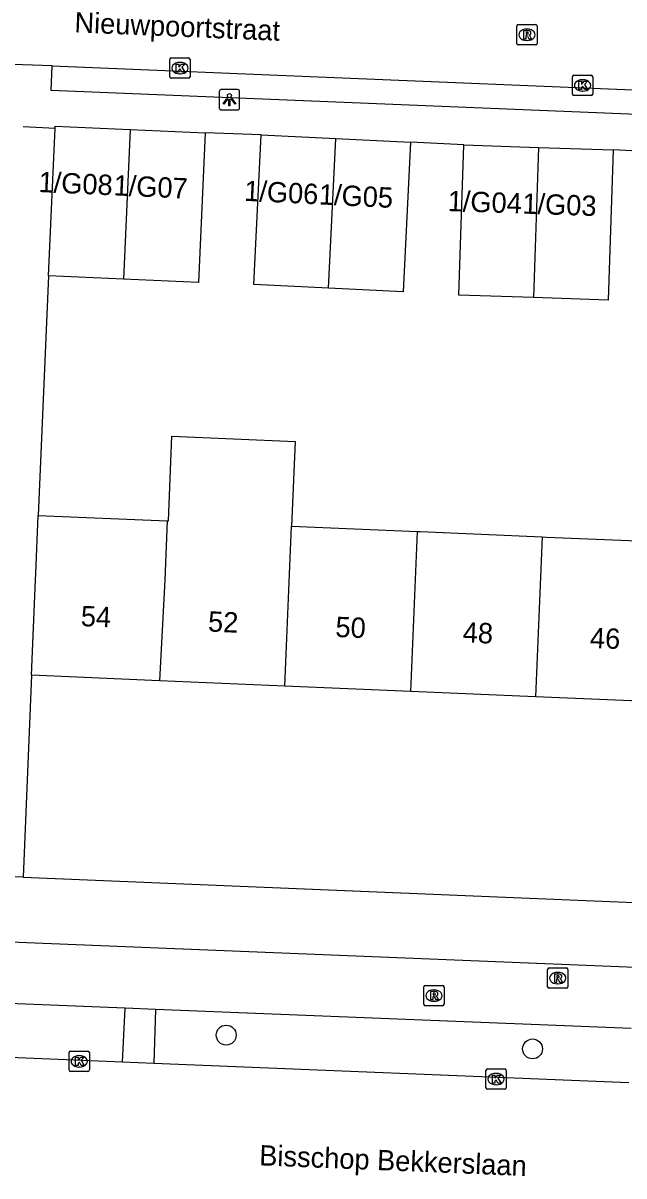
# Model space of a CAD drawing. Extents: x 160732 to 162105, y 387428 to 388479.
# Drawn here: x 161184.1 to 161213.7, y 387470.7 to 387527.4 of the extents above; entities that cross this region are included whole.
import ezdxf

# ---------------------------------------------------------------- set-up
doc = ezdxf.new("R2010")
doc.units = 0
for name, color, linetype in [('IMGEO_Boom', 7, 'Continuous'), ('IMGEO_Fietspad_open', 7, 'Continuous'), ('IMGEO_Kolk', 7, 'Continuous'), ('IMGEO_Lichtpunt', 7, 'Continuous'), ('IMGEO_Openbare_ruimte_label', 7, 'Continuous'), ('IMGEO_Pand', 7, 'Continuous'), ('IMGEO_Pand_nummerreeks', 7, 'Continuous'), ('IMGEO_Rijbaan_lokaal_gesloten', 7, 'Continuous'), ('IMGEO_Rijbaan_lokaal_open', 7, 'Continuous'), ('IMGEO_Rioolput', 7, 'Continuous'), ('IMGEO_Voetpad_open', 7, 'Continuous')]:
    doc.layers.add(name, color=color, linetype=linetype)

msp = doc.modelspace()

# ---------------------------------------------------------------- linework, layer by layer
at = {"layer": 'IMGEO_Boom'}
for centre in [(161194.119, 387477.607), (161209.183, 387476.928)]:
    msp.add_circle(centre, 0.489, dxfattribs=at)
at = {"layer": 'IMGEO_Fietspad_open'}
for points in [[(161134.151, 387484.191), (161246.605, 387479.634), (161252.434, 387479.398)], [(161189.147, 387478.934), (161143.838, 387480.758)], [(161190.637, 387478.875), (161189.147, 387478.934)], [(161214.028, 387477.925), (161190.637, 387478.875)]]:
    msp.add_lwpolyline(points, dxfattribs=at)
at = {"layer": 'IMGEO_Kolk'}
for p, q in [((161191.418, 387525.675), (161192.27, 387525.675)), ((161191.343, 387524.749), (161191.343, 387525.601)), ((161191.831, 387525.455), (161191.856, 387525.455)), ((161192.344, 387525.601), (161192.344, 387524.749)), ((161192.27, 387524.675), (161191.418, 387524.675)), ((161191.854, 387524.895), (161191.829, 387524.895)), ((161211.14, 387523.899), (161211.14, 387524.751)), ((161211.215, 387524.825), (161212.067, 387524.825)), ((161211.628, 387524.605), (161211.653, 387524.605)), ((161212.141, 387524.751), (161212.141, 387523.899)), ((161211.651, 387524.045), (161211.626, 387524.045)), ((161212.067, 387523.825), (161211.215, 387523.825)), ((161186.39, 387475.892), (161186.39, 387476.744)), ((161186.465, 387476.818), (161187.317, 387476.818)), ((161186.878, 387476.598), (161186.903, 387476.598)), ((161187.391, 387476.744), (161187.391, 387475.892)), ((161187.317, 387475.818), (161186.465, 387475.818)), ((161186.901, 387476.038), (161186.876, 387476.038)), ((161206.888, 387475.019), (161206.888, 387475.871)), ((161206.963, 387475.945), (161207.815, 387475.945)), ((161207.376, 387475.725), (161207.401, 387475.725)), ((161207.889, 387475.871), (161207.889, 387475.019)), ((161207.399, 387475.165), (161207.374, 387475.165)), ((161207.815, 387474.945), (161206.963, 387474.945))]:
    msp.add_line(p, q, dxfattribs=at)
for points in [[(161191.418, 387525.675), (161192.27, 387525.675)], [(161191.343, 387524.749), (161191.343, 387525.601)], [(161191.664, 387525.375), (161191.787, 387525.375), (161191.787, 387525.224), (161191.917, 387525.375), (161192.081, 387525.375), (161191.935, 387525.224), (161192.088, 387524.975), (161191.936, 387524.975), (161191.851, 387525.139), (161191.787, 387525.072), (161191.787, 387524.975), (161191.664, 387524.975), (161191.664, 387525.375)], [(161192.344, 387525.601), (161192.344, 387524.749)], [(161192.27, 387524.675), (161191.418, 387524.675)], [(161211.14, 387523.899), (161211.14, 387524.751)], [(161211.215, 387524.825), (161212.067, 387524.825)], [(161211.461, 387524.525), (161211.584, 387524.525), (161211.584, 387524.374), (161211.714, 387524.525), (161211.878, 387524.525), (161211.732, 387524.374), (161211.885, 387524.125), (161211.733, 387524.125), (161211.648, 387524.289), (161211.584, 387524.222), (161211.584, 387524.125), (161211.461, 387524.125), (161211.461, 387524.525)], [(161212.141, 387524.751), (161212.141, 387523.899)], [(161212.067, 387523.825), (161211.215, 387523.825)], [(161186.39, 387475.892), (161186.39, 387476.744)], [(161186.465, 387476.818), (161187.317, 387476.818)], [(161186.711, 387476.518), (161186.834, 387476.518), (161186.834, 387476.367), (161186.964, 387476.518), (161187.128, 387476.518), (161186.982, 387476.367), (161187.135, 387476.118), (161186.983, 387476.118), (161186.898, 387476.282), (161186.834, 387476.215), (161186.834, 387476.118), (161186.711, 387476.118), (161186.711, 387476.518)], [(161187.391, 387476.744), (161187.391, 387475.892)], [(161187.317, 387475.818), (161186.465, 387475.818)], [(161206.888, 387475.019), (161206.888, 387475.871)], [(161206.963, 387475.945), (161207.815, 387475.945)], [(161207.889, 387475.871), (161207.889, 387475.019)], [(161207.209, 387475.645), (161207.332, 387475.645), (161207.332, 387475.494), (161207.462, 387475.645), (161207.626, 387475.645), (161207.48, 387475.494), (161207.633, 387475.245), (161207.481, 387475.245), (161207.396, 387475.409), (161207.332, 387475.342), (161207.332, 387475.245), (161207.209, 387475.245), (161207.209, 387475.645)], [(161207.815, 387474.945), (161206.963, 387474.945)]]:
    msp.add_lwpolyline(points, dxfattribs=at)
for centre, start, end in [((161191.42, 387525.599), 91.552, 178.448), ((161191.42, 387525.599), 91.552, 178.448), ((161192.268, 387525.599), 1.552, 88.448), ((161192.268, 387525.599), 1.552, 88.448), ((161191.42, 387524.751), 181.552, 268.448), ((161191.42, 387524.751), 181.552, 268.448), ((161192.268, 387524.751), 271.552, 358.448), ((161192.268, 387524.751), 271.552, 358.448), ((161211.217, 387524.749), 91.552, 178.448), ((161211.217, 387524.749), 91.552, 178.448), ((161212.065, 387524.749), 1.552, 88.448), ((161212.065, 387524.749), 1.552, 88.448), ((161211.217, 387523.901), 181.552, 268.448), ((161211.217, 387523.901), 181.552, 268.448), ((161212.065, 387523.901), 271.552, 358.448), ((161212.065, 387523.901), 271.552, 358.448), ((161186.467, 387476.742), 91.552, 178.448), ((161186.467, 387476.742), 91.552, 178.448), ((161187.315, 387476.742), 1.552, 88.448), ((161187.315, 387476.742), 1.552, 88.448), ((161186.467, 387475.894), 181.552, 268.448), ((161186.467, 387475.894), 181.552, 268.448), ((161187.315, 387475.894), 271.552, 358.448), ((161187.315, 387475.894), 271.552, 358.448), ((161206.965, 387475.869), 91.552, 178.448), ((161206.965, 387475.869), 91.552, 178.448), ((161207.813, 387475.869), 1.552, 88.448), ((161207.813, 387475.869), 1.552, 88.448), ((161206.965, 387475.021), 181.552, 268.448), ((161206.965, 387475.021), 181.552, 268.448), ((161207.813, 387475.021), 271.552, 358.448), ((161207.813, 387475.021), 271.552, 358.448)]:
    msp.add_arc(centre, 0.0765, start, end, dxfattribs=at)
for centre, major_axis, ratio, start_param, end_param in [((161191.83, 387525.175), (-0.387, 0.002), 0.722429, 4.712389, 7.853982), ((161191.855, 387525.175), (-0.39, 0.002), 0.717154, 1.570796, 4.712389), ((161211.627, 387524.325), (-0.387, 0.002), 0.722429, 4.712389, 7.853982), ((161211.652, 387524.325), (-0.39, 0.002), 0.717154, 1.570796, 4.712389), ((161186.877, 387476.318), (-0.387, 0.002), 0.722429, 4.712389, 7.853982), ((161186.902, 387476.318), (-0.39, 0.002), 0.717154, 1.570796, 4.712389), ((161207.375, 387475.445), (-0.387, 0.002), 0.722429, 4.712389, 7.853982), ((161207.4, 387475.445), (-0.39, 0.002), 0.717154, 1.570796, 4.712389)]:
    msp.add_ellipse(centre, major_axis=major_axis, ratio=ratio, start_param=start_param, end_param=end_param, dxfattribs=at)
at = {"layer": 'IMGEO_Lichtpunt'}
for p, q in [((161193.78, 387524.022), (161193.78, 387523.215)), ((161193.78, 387524.022), (161193.78, 387523.215)), ((161194.682, 387524.117), (161193.874, 387524.117)), ((161194.682, 387524.117), (161193.874, 387524.117)), ((161194.776, 387523.215), (161194.776, 387524.022)), ((161194.776, 387523.215), (161194.776, 387524.022)), ((161193.874, 387523.121), (161194.682, 387523.121)), ((161193.874, 387523.121), (161194.682, 387523.121))]:
    msp.add_line(p, q, dxfattribs=at)
for points in [[(161194.154, 387523.686), (161194.193, 387523.658), (161194.005, 387523.396), (161193.967, 387523.423), (161194.154, 387523.686)], [(161194.256, 387523.638), (161194.303, 387523.638), (161194.303, 387523.316), (161194.256, 387523.316), (161194.256, 387523.638)], [(161194.366, 387523.658), (161194.404, 387523.685), (161194.591, 387523.423), (161194.552, 387523.395), (161194.366, 387523.658)]]:
    msp.add_lwpolyline(points, dxfattribs=at)
msp.add_circle((161194.279, 387523.82), 0.0994, dxfattribs=at)
for centre, start, end in [((161193.874, 387524.022), 90, 180), ((161193.874, 387524.022), 90, 180), ((161194.682, 387524.022), 0, 90), ((161194.682, 387524.022), 0, 90), ((161193.874, 387523.215), 180, 270), ((161193.874, 387523.215), 180, 270), ((161194.682, 387523.215), 270, 0), ((161194.682, 387523.215), 270, 360)]:
    msp.add_arc(centre, 0.0946, start, end, dxfattribs=at)
at = {"layer": 'IMGEO_Pand'}
for points in [[(161185.38, 387514.961), (161185.704, 387522.228)], [(161185.704, 387522.228), (161185.708, 387522.327), (161189.398, 387522.163)], [(161189.398, 387522.163), (161189.071, 387514.797)], [(161193.088, 387521.999), (161192.76, 387514.633), (161189.071, 387514.797)], [(161189.398, 387522.163), (161193.088, 387521.999)], [(161199.156, 387514.345), (161195.483, 387514.523), (161195.84, 387521.892)], [(161195.84, 387521.892), (161199.512, 387521.714)], [(161199.156, 387514.345), (161199.512, 387521.714)], [(161199.512, 387521.714), (161203.184, 387521.537)], [(161203.184, 387521.537), (161202.827, 387514.168), (161199.156, 387514.345)], [(161209.227, 387513.889), (161205.553, 387514.014), (161205.804, 387521.398)], [(161205.804, 387521.398), (161209.478, 387521.273)], [(161209.478, 387521.273), (161209.227, 387513.889)], [(161213.15, 387521.148), (161212.9, 387513.764), (161209.227, 387513.889)], [(161209.478, 387521.273), (161213.15, 387521.148)], [(161189.071, 387514.797), (161185.38, 387514.961)], [(161191.218, 387502.905), (161191.274, 387502.903), (161191.452, 387507.072), (161197.515, 387506.813), (161197.338, 387502.643)], [(161184.543, 387495.31), (161184.744, 387500), (161184.757, 387500.313), (161184.879, 387503.175)], [(161184.879, 387503.175), (161191.218, 387502.905)], [(161191.218, 387502.905), (161191.094, 387500), (161190.846, 387495.041)], [(161197.004, 387494.778), (161197.338, 387502.643)], [(161197.338, 387502.643), (161203.528, 387502.379)], [(161203.194, 387494.514), (161203.528, 387502.379)], [(161203.528, 387502.379), (161203.656, 387502.374), (161209.658, 387502.118)], [(161209.658, 387502.118), (161209.324, 387494.253)], [(161209.658, 387502.118), (161209.875, 387502.109), (161215.964, 387501.849)], [(161190.846, 387495.041), (161184.543, 387495.31)], [(161197.004, 387494.778), (161190.846, 387495.041)], [(161203.194, 387494.514), (161197.004, 387494.778)], [(161209.324, 387494.253), (161203.194, 387494.514)], [(161215.629, 387493.984), (161209.324, 387494.253)]]:
    msp.add_lwpolyline(points, dxfattribs=at)
at = {"layer": 'IMGEO_Rijbaan_lokaal_gesloten'}
for points in [[(161189.028, 387476.281), (161144.21, 387478.133), (161143.738, 387478.153)], [(161190.553, 387476.218), (161189.028, 387476.281)], [(161213.915, 387475.253), (161190.553, 387476.218)]]:
    msp.add_lwpolyline(points, dxfattribs=at)
at = {"layer": 'IMGEO_Rijbaan_lokaal_open'}
for points in [[(161185.563, 387525.285), (161182.151, 387525.401)], [(161185.563, 387525.285), (161228.389, 387523.514)]]:
    msp.add_lwpolyline(points, dxfattribs=at)
at = {"layer": 'IMGEO_Rioolput'}
for p, q in [((161208.483, 387527.315), (161209.335, 387527.315)), ((161208.408, 387526.389), (161208.408, 387527.241)), ((161208.896, 387527.095), (161208.921, 387527.095)), ((161209.409, 387527.241), (161209.409, 387526.389)), ((161209.335, 387526.315), (161208.483, 387526.315)), ((161208.919, 387526.535), (161208.894, 387526.535)), ((161209.922, 387479.984), (161209.922, 387480.836)), ((161209.997, 387480.91), (161210.849, 387480.91)), ((161210.923, 387480.836), (161210.923, 387479.984)), ((161210.41, 387480.69), (161210.435, 387480.69)), ((161203.833, 387479.126), (161203.833, 387479.978)), ((161203.908, 387480.052), (161204.76, 387480.052)), ((161204.321, 387479.832), (161204.346, 387479.832)), ((161204.834, 387479.978), (161204.834, 387479.126)), ((161210.849, 387479.91), (161209.997, 387479.91)), ((161210.433, 387480.13), (161210.408, 387480.13)), ((161204.344, 387479.272), (161204.319, 387479.272)), ((161204.76, 387479.052), (161203.908, 387479.052))]:
    msp.add_line(p, q, dxfattribs=at)
for points in [[(161208.483, 387527.315), (161209.335, 387527.315)], [(161208.408, 387526.389), (161208.408, 387527.241)], [(161208.997, 387527.013), (161208.745, 387527.015), (161208.745, 387526.615)], [(161208.745, 387526.615), (161208.869, 387526.615), (161208.869, 387526.777), (161208.88, 387526.777)], [(161208.923, 387526.934), (161208.869, 387526.934), (161208.869, 387526.853)], [(161208.869, 387526.853), (161208.921, 387526.853)], [(161209.409, 387527.241), (161209.409, 387526.389)], [(161209.335, 387526.315), (161208.483, 387526.315)], [(161208.927, 387526.748), (161208.998, 387526.615), (161209.138, 387526.615), (161209.073, 387526.741)], [(161209.922, 387479.984), (161209.922, 387480.836)], [(161209.997, 387480.91), (161210.849, 387480.91)], [(161210.923, 387480.836), (161210.923, 387479.984)], [(161210.511, 387480.608), (161210.259, 387480.61), (161210.259, 387480.21)], [(161210.259, 387480.21), (161210.383, 387480.21), (161210.383, 387480.372), (161210.394, 387480.372)], [(161210.437, 387480.529), (161210.383, 387480.529), (161210.383, 387480.448)], [(161210.383, 387480.448), (161210.435, 387480.448)], [(161210.441, 387480.343), (161210.512, 387480.21), (161210.652, 387480.21), (161210.587, 387480.336)], [(161203.833, 387479.126), (161203.833, 387479.978)], [(161203.908, 387480.052), (161204.76, 387480.052)], [(161204.422, 387479.75), (161204.17, 387479.752), (161204.17, 387479.352)], [(161204.834, 387479.978), (161204.834, 387479.126)], [(161210.849, 387479.91), (161209.997, 387479.91)], [(161204.17, 387479.352), (161204.294, 387479.352), (161204.294, 387479.514), (161204.305, 387479.514)], [(161204.348, 387479.671), (161204.294, 387479.671), (161204.294, 387479.59)], [(161204.294, 387479.59), (161204.346, 387479.59)], [(161204.352, 387479.485), (161204.423, 387479.352), (161204.563, 387479.352), (161204.498, 387479.478)], [(161204.76, 387479.052), (161203.908, 387479.052)]]:
    msp.add_lwpolyline(points, dxfattribs=at)
for centre, radius, start, end in [((161208.485, 387527.239), 0.0765, 91.552, 178.448), ((161208.485, 387527.239), 0.0765, 91.552, 178.448), ((161209.333, 387527.239), 0.0765, 1.552, 88.448), ((161209.333, 387527.239), 0.0765, 1.552, 88.448), ((161208.879, 387526.724), 0.0533, 26.0293, 88.6989), ((161208.905, 387527.042), 0.19, 274.7715, 282.9687), ((161208.929, 387526.838), 0.0964, 77.0061, 93.1865), ((161208.943, 387526.895), 0.0378, 276.6634, 79.6772), ((161208.996, 387526.903), 0.109, 350.3612, 89.416), ((161208.994, 387526.903), 0.112, 277.5842, 350.9817), ((161208.978, 387526.688), 0.108, 29.5134, 73.7905), ((161208.485, 387526.391), 0.0765, 181.552, 268.448), ((161208.485, 387526.391), 0.0765, 181.552, 268.448), ((161209.333, 387526.391), 0.0765, 271.552, 358.448), ((161209.333, 387526.391), 0.0765, 271.552, 358.448), ((161209.999, 387480.834), 0.0765, 91.552, 178.448), ((161209.999, 387480.834), 0.0765, 91.552, 178.448), ((161210.847, 387480.834), 0.0765, 1.552, 88.448), ((161210.847, 387480.834), 0.0765, 1.552, 88.448), ((161210.393, 387480.319), 0.0533, 26.0293, 88.6989), ((161210.419, 387480.637), 0.19, 274.7715, 282.9687), ((161210.443, 387480.433), 0.0964, 77.0061, 93.1865), ((161210.457, 387480.49), 0.0378, 276.6634, 79.6772), ((161210.51, 387480.498), 0.109, 350.3612, 89.416), ((161210.508, 387480.498), 0.112, 277.5842, 350.9817), ((161210.492, 387480.283), 0.108, 29.5134, 73.7905), ((161203.91, 387479.976), 0.0765, 91.552, 178.448), ((161203.91, 387479.976), 0.0765, 91.552, 178.448), ((161204.421, 387479.64), 0.109, 350.3612, 89.416), ((161204.758, 387479.976), 0.0765, 1.552, 88.448), ((161204.758, 387479.976), 0.0765, 1.552, 88.448), ((161209.999, 387479.986), 0.0765, 181.552, 268.448), ((161209.999, 387479.986), 0.0765, 181.552, 268.448), ((161210.847, 387479.986), 0.0765, 271.552, 358.448), ((161210.847, 387479.986), 0.0765, 271.552, 358.448), ((161203.91, 387479.128), 0.0765, 181.552, 268.448), ((161203.91, 387479.128), 0.0765, 181.552, 268.448), ((161204.304, 387479.461), 0.0533, 26.0293, 88.6989), ((161204.33, 387479.779), 0.19, 274.7715, 282.9687), ((161204.354, 387479.575), 0.0964, 77.0061, 93.1865), ((161204.368, 387479.632), 0.0378, 276.6634, 79.6772), ((161204.419, 387479.64), 0.112, 277.5842, 350.9817), ((161204.403, 387479.425), 0.108, 29.5134, 73.7905), ((161204.758, 387479.128), 0.0765, 271.552, 358.448), ((161204.758, 387479.128), 0.0765, 271.552, 358.448)]:
    msp.add_arc(centre, radius, start, end, dxfattribs=at)
for centre, major_axis, ratio, start_param, end_param in [((161208.895, 387526.815), (-0.387, 0.002), 0.722429, 4.712389, 7.853982), ((161208.92, 387526.815), (-0.39, 0.002), 0.717154, 1.570796, 4.712389), ((161210.409, 387480.41), (-0.387, 0.002), 0.722429, 4.712389, 7.853982), ((161210.434, 387480.41), (-0.39, 0.002), 0.717154, 1.570796, 4.712389), ((161204.32, 387479.552), (-0.387, 0.002), 0.722429, 4.712389, 7.853982), ((161204.345, 387479.552), (-0.39, 0.002), 0.717154, 1.570796, 4.712389)]:
    msp.add_ellipse(centre, major_axis=major_axis, ratio=ratio, start_param=start_param, end_param=end_param, dxfattribs=at)
at = {"layer": 'IMGEO_Voetpad_open'}
for points in [[(161228.389, 387523.514), (161228.32, 387522.321), (161185.519, 387524.08), (161185.563, 387525.285)], [(161184.13, 387522.307), (161185.704, 387522.228)], [(161195.84, 387521.892), (161193.088, 387521.999)], [(161205.804, 387521.398), (161203.184, 387521.537)], [(161215.898, 387521.014), (161213.15, 387521.148)], [(161185.38, 387514.961), (161184.879, 387503.175)], [(161184.543, 387495.31), (161184.131, 387485.375)], [(161184.131, 387485.375), (161182.577, 387485.439)], [(161184.131, 387485.375), (161221.687, 387483.819)], [(161189.028, 387476.281), (161189.147, 387478.934)], [(161190.637, 387478.875), (161190.553, 387476.218)]]:
    msp.add_lwpolyline(points, dxfattribs=at)

# ---------------------------------------------------------------- texts
at = {"layer": 'IMGEO_Openbare_ruimte_label'}
for s, rotation, p in [('Nieuwpoortstraat', 357.6498, (161186.644, 387526.935)), ('Bisschop Bekkerslaan', 357.7071, (161195.73, 387471.203))]:
    msp.add_text(s, height=1, rotation=rotation, dxfattribs=at).set_placement(p)
at = {"layer": 'IMGEO_Pand_nummerreeks'}
for s, rotation, p in [('1/G08', 357.4552, (161184.876, 387519.081)), ('1/G07', 357.4552, (161188.566, 387518.917)), ('1/G06', 357.2325, (161194.987, 387518.649)), ('1/G05', 357.2325, (161198.659, 387518.472)), ('1/G04', 358.0509, (161204.997, 387518.144)), ('1/G03', 358.0509, (161208.67, 387518.019)), ('54', 357.5573, (161186.954, 387497.729)), ('52', 357.5592, (161193.21, 387497.462)), ('50', 357.5573, (161199.475, 387497.195)), ('48', 357.5573, (161205.734, 387496.928)), ('46', 357.5573, (161211.99, 387496.661))]:
    msp.add_text(s, height=1, rotation=rotation, dxfattribs=at).set_placement(p)

doc.saveas('drawing.dxf')
